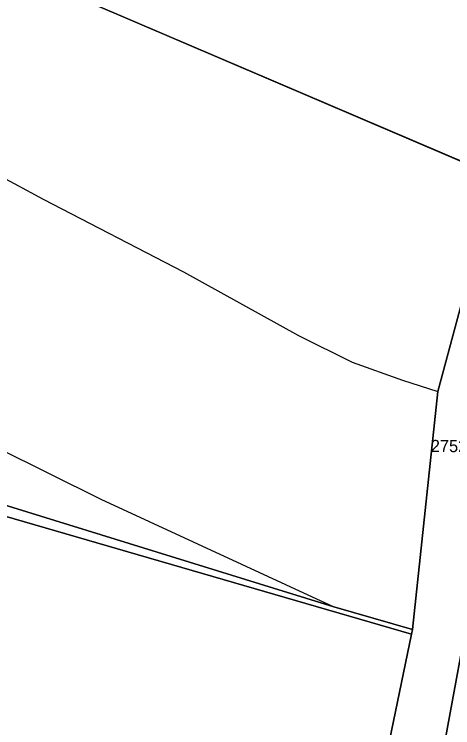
# Model space of a CAD drawing. Extents: x -761174 to -757114, y -1063806 to -1059397.
# Drawn here: x -759278.9 to -759217.9, y -1059728.2 to -1059628.9 of the extents above; entities that cross this region are included whole.
import ezdxf

# ---------------------------------------------------------------- set-up
doc = ezdxf.new("R2010")
doc.units = 0
for name, color, linetype in [('Hranice parcel', 7, 'Continuous'), ('Parcelní čísla', 7, 'Continuous'), ('Polygon parcely', 7, 'Continuous'), ('Vnitřní kresba', 7, 'Continuous')]:
    doc.layers.add(name, color=color, linetype=linetype)

msp = doc.modelspace()

# ---------------------------------------------------------------- linework, layer by layer
at = {"layer": 'Hranice parcel'}
for p, q in [((-759211.89, -1059651.44), (-759375.1, -1059581.65)), ((-759223.63, -1059715.15), (-759337.46, -1059682.17)), ((-759223.63, -1059715.15), (-759223.5, -1059714.54)), ((-759231.97, -1059755.52), (-759223.63, -1059715.15))]:
    msp.add_line(p, q, dxfattribs=at)
for points in [[(-759223.5, -1059714.54), (-759219.95, -1059681.42), (-759211.89, -1059651.44)], [(-759223.5, -1059714.54), (-759234.46, -1059711.39), (-759336.09, -1059679.92)], [(-759216.49, -1059716.57), (-759223.41, -1059754.03), (-759225.11, -1059762.63)]]:
    msp.add_lwpolyline(points, dxfattribs=at)
at = {"layer": 'Polygon parcely'}
for points in [[(-759301.44, -1059563.37), (-759332.08, -1059549.32), (-759355.41, -1059537.06), (-759364.78, -1059532.72), (-759365.76, -1059536.08), (-759371.19, -1059554.81), (-759374.81, -1059580.13), (-759375.1, -1059581.65), (-759211.89, -1059651.44), (-759205.93, -1059652.89), (-759204.33, -1059643.58), (-759203.34, -1059622.64), (-759203.01, -1059615.65), (-759219.73, -1059607.13), (-759236.1, -1059597.02), (-759279.96, -1059575.47)], [(-759211.89, -1059651.44), (-759375.1, -1059581.65), (-759378.19, -1059604.97), (-759381.36, -1059639.31), (-759385.43, -1059663.98), (-759353.5, -1059674.27), (-759336.09, -1059679.92), (-759234.46, -1059711.39), (-759223.5, -1059714.54), (-759219.95, -1059681.42)], [(-759337.46, -1059682.17), (-759223.63, -1059715.15), (-759223.5, -1059714.54), (-759234.46, -1059711.39), (-759336.09, -1059679.92)], [(-759223.63, -1059715.15), (-759337.46, -1059682.17), (-759361.23, -1059721.3), (-759340.59, -1059748.39), (-759337.87, -1059751.97), (-759311.7, -1059763.44), (-759303.14, -1059767.84), (-759272.14, -1059764.06), (-759252.59, -1059759.38), (-759248.85, -1059758.48), (-759231.97, -1059755.52)], [(-759223.41, -1059754.03), (-759225.11, -1059762.63), (-759216.9, -1059764.75), (-759215.67, -1059765), (-759208.47, -1059739.01), (-759212.4, -1059737.92), (-759214.55, -1059737.32), (-759212.71, -1059730.67), (-759211.25, -1059731.08), (-759206.63, -1059732.36), (-759203.12, -1059719.68), (-759209.05, -1059717.92), (-759216.49, -1059716.57)]]:
    msp.add_lwpolyline(points, close=True, dxfattribs=at)
msp.add_lwpolyline([(-759223.41, -1059754.03), (-759216.49, -1059716.57), (-759210.26, -1059678.07), (-759205.93, -1059652.89), (-759211.89, -1059651.44), (-759219.95, -1059681.42), (-759223.5, -1059714.54), (-759223.63, -1059715.15), (-759231.97, -1059755.52)], dxfattribs=at)
at = {"layer": 'Vnitřní kresba'}
for p, q in [((-759298.33, -1059641.98), (-759274.88, -1059654.63)), ((-759274.88, -1059654.63), (-759255.35, -1059664.76)), ((-759255.35, -1059664.76), (-759239.35, -1059673.59)), ((-759239.35, -1059673.59), (-759231.91, -1059677.31)), ((-759231.91, -1059677.31), (-759224.9, -1059679.83)), ((-759302.86, -1059678.54), (-759266.86, -1059696.4)), ((-759224.9, -1059679.83), (-759219.95, -1059681.42)), ((-759266.86, -1059696.4), (-759234.46, -1059711.39))]:
    msp.add_line(p, q, dxfattribs=at)

# ---------------------------------------------------------------- texts
at = {"layer": 'Parcelní čísla'}
msp.add_text('2752/6', height=1.7, dxfattribs=at).set_placement((-759220.94, -1059689.84))

doc.saveas('drawing.dxf')
